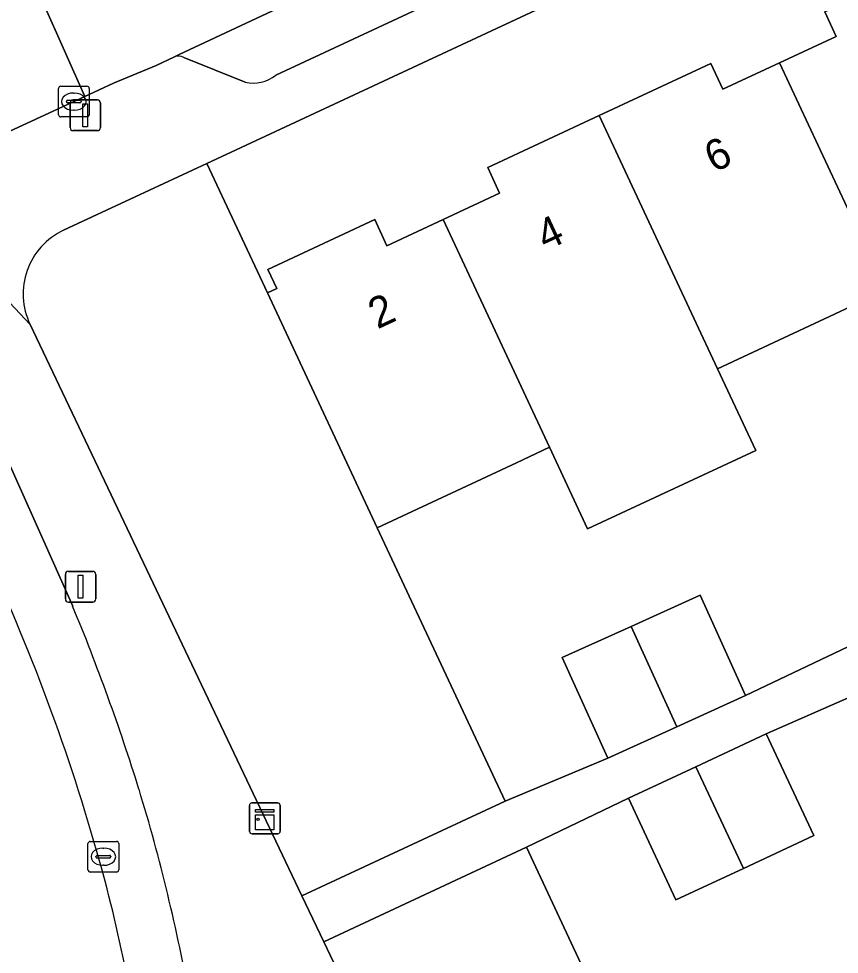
# Model space of a CAD drawing. Extents: x 160030 to 160839, y 385325 to 386450.
# Drawn here: x 160443.86 to 160470.59, y 386101.52 to 386132 of the extents above; entities that cross this region are included whole.
import ezdxf

# ---------------------------------------------------------------- set-up
doc = ezdxf.new("R2010")
doc.units = 0
for name, color, linetype in [('IMGEO_Erf', 7, 'Continuous'), ('IMGEO_Groenvoorziening', 7, 'Continuous'), ('IMGEO_Kast', 7, 'Continuous'), ('IMGEO_Kolk', 7, 'Continuous'), ('IMGEO_Lichtmast', 7, 'Continuous'), ('IMGEO_Pand', 7, 'Continuous'), ('IMGEO_Pand_nummerreeks', 7, 'Continuous'), ('IMGEO_Parkeervlak_open', 7, 'Continuous'), ('IMGEO_Rijbaan_lokaal_open', 7, 'Continuous'), ('IMGEO_Voetpad_open', 7, 'Continuous')]:
    doc.layers.add(name, color=color, linetype=linetype)

msp = doc.modelspace()

# ---------------------------------------------------------------- linework, layer by layer
at = {"layer": 'IMGEO_Erf'}
for points in [[(160500, 386150.617), (160449.995, 386127.289), (160451.966, 386123.072), (160452.265, 386123.212), (160451.975, 386123.832), (160455.457, 386125.459), (160455.855, 386124.608), (160457.69, 386125.465), (160459.524, 386126.322), (160459.137, 386127.152), (160462.768, 386128.849), (160466.402, 386130.547), (160466.797, 386129.702), (160468.641, 386130.564), (160470.489, 386131.427), (160470.116, 386132.225), (160473.695, 386133.898)], [(160472.099, 386123.156), (160466.624, 386120.598), (160467.868, 386117.936), (160462.388, 386115.383), (160461.15, 386118.04), (160460.072, 386117.536), (160455.542, 386115.419), (160459.702, 386106.515), (160463.043, 386107.915), (160461.561, 386111.188), (160463.804, 386112.203), (160466.053, 386113.222), (160467.535, 386109.949), (160473.992, 386113.031)], [(160474.661, 386111.537), (160468.204, 386108.702), (160469.751, 386105.389), (160467.465, 386104.321), (160465.268, 386103.296), (160463.721, 386106.609), (160460.404, 386105.012), (160464.625, 386095.964), (160469.161, 386098.069), (160470.175, 386098.539), (160475.678, 386101.093)]]:
    msp.add_lwpolyline(points, dxfattribs=at)
at = {"layer": 'IMGEO_Groenvoorziening'}
for points in [[(160444.235, 386122.046), (160453.089, 386103.425), (160459.702, 386106.515), (160455.542, 386115.419), (160451.966, 386123.072), (160449.995, 386127.289), (160445.324, 386125.11)], [(160464.625, 386095.964), (160460.404, 386105.012), (160453.801, 386101.927), (160460.384, 386088.081), (160463.214, 386081.817)]]:
    msp.add_lwpolyline(points, dxfattribs=at)
msp.add_arc((160446.295, 386123.039), 2.287, 115.1256, 205.7421, dxfattribs=at)
at = {"layer": 'IMGEO_Kast'}
for p, q in [((160451.38, 386105.527), (160451.38, 386106.368)), ((160451.38, 386106.368), (160451.38, 386105.527)), ((160451.455, 386106.452), (160452.296, 386106.452)), ((160452.296, 386106.452), (160451.455, 386106.452)), ((160452.38, 386106.377), (160452.38, 386105.536)), ((160452.38, 386105.536), (160452.38, 386106.377)), ((160452.305, 386105.452), (160451.464, 386105.452)), ((160451.464, 386105.452), (160452.305, 386105.452))]:
    msp.add_line(p, q, dxfattribs=at)
for points in [[(160451.575, 386106.242), (160452.175, 386106.242), (160452.175, 386106.157), (160451.575, 386106.157), (160451.575, 386106.242)], [(160451.575, 386106.067), (160452.175, 386106.067), (160452.175, 386105.578), (160451.575, 386105.578), (160451.575, 386106.067)]]:
    msp.add_lwpolyline(points, dxfattribs=at)
msp.add_circle((160451.659, 386105.916), 0.0377, dxfattribs=at)
for centre, start, end in [((160451.458, 386106.374), 92.4484, 184.2845), ((160451.458, 386106.374), 92.4484, 184.2845), ((160452.302, 386106.374), 2.4484, 94.2845), ((160452.302, 386106.374), 2.4484, 94.2845), ((160451.458, 386105.53), 182.4484, 274.2845), ((160451.458, 386105.53), 182.4484, 274.2845), ((160452.302, 386105.53), 272.4484, 4.2845), ((160452.302, 386105.53), 272.4484, 4.2845)]:
    msp.add_arc(centre, 0.0779, start, end, dxfattribs=at)
at = {"layer": 'IMGEO_Kolk'}
for p, q in [((160445.159, 386128.876), (160445.159, 386129.728)), ((160445.234, 386129.802), (160446.086, 386129.802)), ((160446.16, 386129.728), (160446.16, 386128.876)), ((160445.647, 386129.582), (160445.672, 386129.582)), ((160445.418, 386129.296), (160445.418, 386129.308)), ((160445.856, 386129.259), (160445.458, 386129.259)), ((160445.461, 386129.345), (160445.859, 386129.345)), ((160445.902, 386129.308), (160445.902, 386129.296)), ((160445.67, 386129.022), (160445.645, 386129.022)), ((160446.086, 386128.802), (160445.234, 386128.802)), ((160446.12, 386104.276), (160446.12, 386105.128)), ((160446.195, 386105.202), (160447.047, 386105.202)), ((160447.121, 386105.128), (160447.121, 386104.276)), ((160446.422, 386104.745), (160446.82, 386104.745)), ((160446.608, 386104.982), (160446.633, 386104.982)), ((160446.379, 386104.696), (160446.379, 386104.708)), ((160446.817, 386104.659), (160446.419, 386104.659)), ((160446.863, 386104.708), (160446.863, 386104.696)), ((160447.047, 386104.202), (160446.195, 386104.202)), ((160446.631, 386104.422), (160446.606, 386104.422))]:
    msp.add_line(p, q, dxfattribs=at)
for points in [[(160445.159, 386128.876), (160445.159, 386129.728)], [(160445.234, 386129.802), (160446.086, 386129.802)], [(160446.16, 386129.728), (160446.16, 386128.876)], [(160446.086, 386128.802), (160445.234, 386128.802)], [(160446.12, 386104.276), (160446.12, 386105.128)], [(160446.195, 386105.202), (160447.047, 386105.202)], [(160447.121, 386105.128), (160447.121, 386104.276)], [(160447.047, 386104.202), (160446.195, 386104.202)]]:
    msp.add_lwpolyline(points, dxfattribs=at)
for centre, radius, start, end in [((160445.236, 386129.726), 0.0765, 91.552, 178.448), ((160445.236, 386129.726), 0.0765, 91.552, 178.448), ((160446.084, 386129.726), 0.0765, 1.552, 88.448), ((160446.084, 386129.726), 0.0765, 1.552, 88.448), ((160445.458, 386129.305), 0.0403, 85.8775, 175.7526), ((160445.455, 386129.295), 0.0366, 178.938, 274.7102), ((160445.859, 386129.302), 0.043, 264.8664, 352.4533), ((160445.863, 386129.307), 0.0386, 1.7309, 96.639), ((160445.236, 386128.878), 0.0765, 181.552, 268.448), ((160445.236, 386128.878), 0.0765, 181.552, 268.448), ((160446.084, 386128.878), 0.0765, 271.552, 358.448), ((160446.084, 386128.878), 0.0765, 271.552, 358.448), ((160446.197, 386105.126), 0.0765, 91.552, 178.448), ((160446.197, 386105.126), 0.0765, 91.552, 178.448), ((160447.045, 386105.126), 0.0765, 1.552, 88.448), ((160447.045, 386105.126), 0.0765, 1.552, 88.448), ((160446.419, 386104.705), 0.0403, 85.8775, 175.7526), ((160446.824, 386104.707), 0.0386, 1.7309, 96.639), ((160446.416, 386104.695), 0.0366, 178.938, 274.7102), ((160446.82, 386104.702), 0.043, 264.8664, 352.4533), ((160446.197, 386104.278), 0.0765, 181.552, 268.448), ((160446.197, 386104.278), 0.0765, 181.552, 268.448), ((160447.045, 386104.278), 0.0765, 271.552, 358.448), ((160447.045, 386104.278), 0.0765, 271.552, 358.448)]:
    msp.add_arc(centre, radius, start, end, dxfattribs=at)
for centre, major_axis, ratio, start_param, end_param in [((160445.646, 386129.302), (-0.387, 0.002), 0.722429, 4.712389, 7.853982), ((160445.671, 386129.302), (-0.39, 0.002), 0.717154, 1.570796, 4.712389), ((160446.607, 386104.702), (-0.387, 0.002), 0.722429, 4.712389, 7.853982), ((160446.632, 386104.702), (-0.39, 0.002), 0.717154, 1.570796, 4.712389)]:
    msp.add_ellipse(centre, major_axis=major_axis, ratio=ratio, start_param=start_param, end_param=end_param, dxfattribs=at)
at = {"layer": 'IMGEO_Lichtmast'}
for p, q in [((160445.538, 386128.458), (160445.538, 386129.258)), ((160445.538, 386129.258), (160445.538, 386128.458)), ((160445.638, 386129.358), (160446.428, 386129.358)), ((160446.428, 386129.358), (160445.638, 386129.358)), ((160446.528, 386129.258), (160446.528, 386128.458)), ((160446.528, 386128.458), (160446.528, 386129.258)), ((160446.428, 386128.358), (160445.638, 386128.358)), ((160445.638, 386128.358), (160446.428, 386128.358)), ((160445.385, 386113.099), (160445.385, 386113.899)), ((160445.385, 386113.899), (160445.385, 386113.099)), ((160445.485, 386113.999), (160446.275, 386113.999)), ((160446.275, 386113.999), (160445.485, 386113.999)), ((160446.375, 386113.899), (160446.375, 386113.099)), ((160446.375, 386113.099), (160446.375, 386113.899)), ((160446.275, 386112.999), (160445.485, 386112.999)), ((160445.485, 386112.999), (160446.275, 386112.999))]:
    msp.add_line(p, q, dxfattribs=at)
for points in [[(160445.958, 386129.233), (160446.108, 386129.233), (160446.108, 386128.483), (160445.958, 386128.483), (160445.958, 386129.233)], [(160445.805, 386113.874), (160445.955, 386113.874), (160445.955, 386113.124), (160445.805, 386113.124), (160445.805, 386113.874)]]:
    msp.add_lwpolyline(points, dxfattribs=at)
for centre, start, end in [((160445.638, 386129.258), 90, 180), ((160445.638, 386129.258), 90, 180), ((160446.428, 386129.258), 0, 90), ((160446.428, 386129.258), 360, 90), ((160445.638, 386128.458), 180, 270), ((160445.638, 386128.458), 180, 270), ((160446.428, 386128.458), 270, 0), ((160446.428, 386128.458), 270, 0), ((160445.485, 386113.899), 90, 180), ((160445.485, 386113.899), 90, 180), ((160446.275, 386113.899), 0, 90), ((160446.275, 386113.899), 360, 90), ((160445.485, 386113.099), 180, 270), ((160445.485, 386113.099), 180, 270), ((160446.275, 386113.099), 270, 0), ((160446.275, 386113.099), 270, 0)]:
    msp.add_arc(centre, 0.1, start, end, dxfattribs=at)
at = {"layer": 'IMGEO_Pand'}
for points in [[(160477.527, 386125.693), (160473.695, 386133.898), (160470.116, 386132.225), (160470.489, 386131.427), (160468.641, 386130.564), (160472.099, 386123.156)], [(160472.099, 386123.156), (160468.641, 386130.564), (160466.797, 386129.702), (160466.402, 386130.547), (160462.768, 386128.849), (160466.624, 386120.598)], [(160462.768, 386128.849), (160459.137, 386127.152), (160459.524, 386126.322), (160457.69, 386125.465), (160461.15, 386118.04), (160462.388, 386115.383), (160467.868, 386117.936), (160466.624, 386120.598)], [(160461.15, 386118.04), (160457.69, 386125.465), (160455.855, 386124.608), (160455.457, 386125.459), (160451.975, 386123.832), (160452.265, 386123.212), (160451.966, 386123.072), (160455.542, 386115.419), (160460.072, 386117.536)], [(160465.291, 386108.933), (160467.535, 386109.949), (160466.053, 386113.222), (160463.804, 386112.203)], [(160463.804, 386112.203), (160461.561, 386111.188), (160463.043, 386107.915), (160465.291, 386108.933)], [(160467.465, 386104.321), (160469.751, 386105.389), (160468.204, 386108.702), (160465.913, 386107.632)], [(160465.913, 386107.632), (160463.721, 386106.609), (160465.268, 386103.296), (160467.465, 386104.321)]]:
    msp.add_lwpolyline(points, close=True, dxfattribs=at)
at = {"layer": 'IMGEO_Parkeervlak_open'}
for points in [[(160514.984, 386161.455), (160503.949, 386156.335), (160500, 386154.507), (160482.402, 386146.356), (160456.466, 386134.298), (160449.091, 386130.835), (160448.936, 386130.762)], [(160452.239, 386130.163), (160512.99, 386158.487)], [(160449.242, 386130.741), (160451.234, 386129.936)], [(160445.622, 386112.867), (160443.541, 386117.536)]]:
    msp.add_lwpolyline(points, dxfattribs=at)
for centre, radius, start, end in [((160449.064, 386130.388), 0.396, 63.2707, 108.8775), ((160451.51, 386131.052), 1.15, 256.1122, 309.3435), ((160383.708, 386087.066), 65.181, 15.85251, 25.52321), ((160380.344, 386085.87), 70.64, 17.31845, 22.46885), ((160391.854, 386089.795), 58.485, 10.04637, 17.00413), ((160399.418, 386091.395), 48.886, 6.5797, 16.001)]:
    msp.add_arc(centre, radius, start, end, dxfattribs=at)
at = {"layer": 'IMGEO_Rijbaan_lokaal_open'}
for points in [[(160584.496, 386199.23), (160578.3, 386196.35), (160560.025, 386187.912), (160537.655, 386177.434), (160513.219, 386166.121), (160500, 386159.992), (160493.941, 386157.182), (160472.422, 386147.141), (160446.399, 386135.166), (160443.987, 386134.037), (160446.018, 386129.468), (160446.949, 386129.9), (160448.344, 386130.483), (160448.936, 386130.762), (160449.091, 386130.835), (160456.466, 386134.298), (160482.402, 386146.356), (160500, 386154.507), (160503.949, 386156.335), (160514.984, 386161.455), (160521.373, 386164.418), (160532.299, 386169.487)], [(160443.558, 386128.327), (160446.018, 386129.468), (160443.987, 386134.037), (160441.574, 386132.908)]]:
    msp.add_lwpolyline(points, dxfattribs=at)
for centre, radius, start, end in [((160383.708, 386087.066), 65.181, 15.85251, 25.52321), ((160399.418, 386091.395), 48.886, 6.5797, 16.001)]:
    msp.add_arc(centre, radius, start, end, dxfattribs=at)
at = {"layer": 'IMGEO_Voetpad_open'}
for points in [[(160512.99, 386158.487), (160452.239, 386130.163)], [(160445.324, 386125.11), (160449.995, 386127.289), (160500, 386150.617)], [(160448.936, 386130.762), (160448.344, 386130.483), (160446.949, 386129.9), (160446.018, 386129.468), (160443.558, 386128.327)], [(160451.234, 386129.936), (160449.242, 386130.741)], [(160440.729, 386125.77), (160444.235, 386122.046)], [(160453.089, 386103.425), (160444.235, 386122.046), (160440.729, 386125.77)], [(160443.541, 386117.536), (160445.622, 386112.867)], [(160473.992, 386113.031), (160467.535, 386109.949), (160465.291, 386108.933), (160463.043, 386107.915), (160459.702, 386106.515), (160453.089, 386103.425), (160453.801, 386101.927), (160460.404, 386105.012), (160463.721, 386106.609), (160465.913, 386107.632), (160468.204, 386108.702), (160474.661, 386111.537)], [(160448.766, 386088.69), (160449.099, 386085.729), (160449.289, 386083.818), (160451.809, 386083.747), (160450.712, 386095.349), (160450.089, 386100.248), (160452.021, 386101.119), (160460.825, 386082.312), (160463.214, 386081.817), (160460.384, 386088.081), (160453.801, 386101.927), (160453.089, 386103.425)]]:
    msp.add_lwpolyline(points, dxfattribs=at)
for centre, radius, start, end in [((160449.064, 386130.388), 0.396, 63.2707, 108.8775), ((160451.51, 386131.052), 1.15, 256.1122, 309.3435), ((160446.295, 386123.039), 2.287, 115.1256, 205.7421), ((160380.344, 386085.87), 70.64, 17.31845, 22.46885), ((160391.854, 386089.795), 58.485, 10.04637, 17.00413)]:
    msp.add_arc(centre, radius, start, end, dxfattribs=at)

# ---------------------------------------------------------------- texts
at = {"layer": 'IMGEO_Pand_nummerreeks'}
for s, rotation, p in [('6', 24.9781, (160466.498, 386126.978)), ('4', 24.9752, (160461.024, 386124.428)), ('2', 24.9781, (160455.547, 386121.877))]:
    msp.add_text(s, height=1, rotation=rotation, dxfattribs=at).set_placement(p)

doc.saveas('drawing.dxf')
